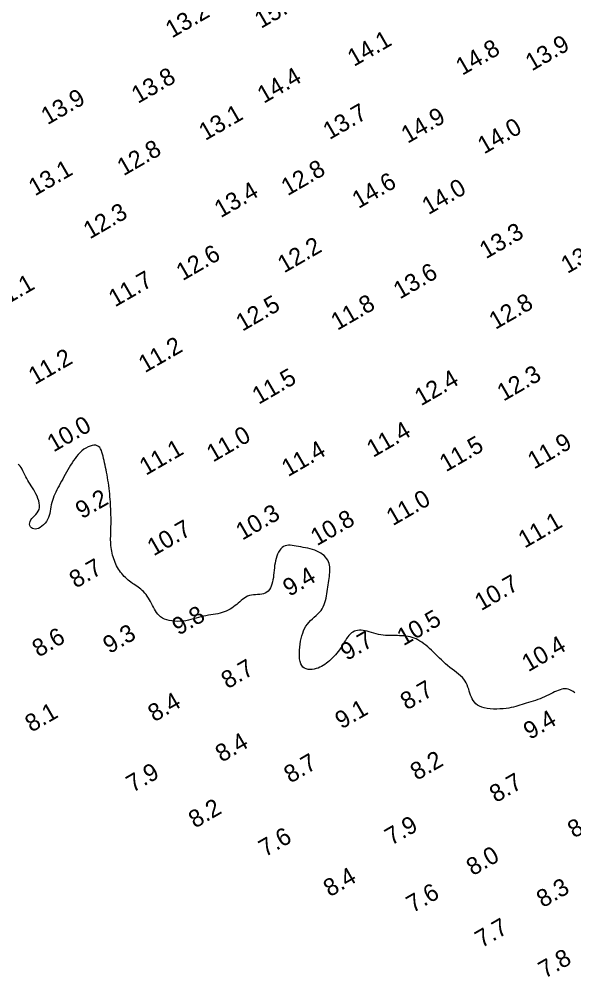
# Model space of a CAD drawing. Extents: x 3024098 to 3056816, y 418252 to 509144.
# Drawn here: x 3038643.1 to 3038802.6, y 418891.6 to 419167.1 of the extents above; entities that cross this region are included whole.
import ezdxf

# ---------------------------------------------------------------- set-up
doc = ezdxf.new("R2010")
doc.units = 0
doc.layers.add('V-CHAN-CONT-EL10', color=7, linetype='Continuous')
doc.layers.add('V-TOPO-SOUN-0911', color=7, linetype='Continuous')

msp = doc.modelspace()

# ---------------------------------------------------------------- linework, layer by layer
at = {"layer": 'V-CHAN-CONT-EL10'}
msp.add_lwpolyline([(3038802.91, 418973.34), (3038802.41, 418973.7), (3038801.92, 418973.99), (3038801.45, 418974.21), (3038800.98, 418974.36), (3038800.53, 418974.44), (3038800.07, 418974.46), (3038799.61, 418974.42), (3038799.15, 418974.33), (3038798.67, 418974.2), (3038798.18, 418974.02), (3038797.66, 418973.81), (3038797.13, 418973.57), (3038796.58, 418973.3), (3038796.02, 418973.02), (3038795.43, 418972.73), (3038794.83, 418972.43), (3038794.21, 418972.15), (3038793.57, 418971.87), (3038792.92, 418971.62), (3038792.27, 418971.38), (3038791.6, 418971.15), (3038790.93, 418970.94), (3038790.27, 418970.73), (3038789.62, 418970.54), (3038788.98, 418970.34), (3038788.36, 418970.15), (3038787.75, 418969.96), (3038787.16, 418969.77), (3038786.57, 418969.58), (3038785.96, 418969.4), (3038785.33, 418969.23), (3038784.66, 418969.08), (3038783.94, 418968.95), (3038783.16, 418968.83), (3038782.31, 418968.74), (3038781.41, 418968.67), (3038780.48, 418968.64), (3038779.54, 418968.65), (3038778.61, 418968.7), (3038777.73, 418968.8), (3038776.89, 418968.96), (3038776.14, 418969.17), (3038775.49, 418969.44), (3038774.93, 418969.78), (3038774.45, 418970.16), (3038774.05, 418970.59), (3038773.71, 418971.06), (3038773.42, 418971.57), (3038773.17, 418972.1), (3038772.96, 418972.66), (3038772.77, 418973.23), (3038772.58, 418973.81), (3038772.4, 418974.4), (3038772.2, 418974.99), (3038771.98, 418975.57), (3038771.72, 418976.15), (3038771.4, 418976.71), (3038771.03, 418977.24), (3038770.58, 418977.76), (3038770.07, 418978.25), (3038769.51, 418978.73), (3038768.9, 418979.21), (3038768.28, 418979.68), (3038767.63, 418980.16), (3038766.99, 418980.64), (3038766.35, 418981.15), (3038765.73, 418981.67), (3038765.13, 418982.21), (3038764.54, 418982.77), (3038763.97, 418983.33), (3038763.4, 418983.89), (3038762.85, 418984.45), (3038762.29, 418985), (3038761.74, 418985.54), (3038761.18, 418986.05), (3038760.63, 418986.54), (3038760.07, 418987.01), (3038759.51, 418987.44), (3038758.95, 418987.84), (3038758.38, 418988.21), (3038757.82, 418988.54), (3038757.26, 418988.82), (3038756.69, 418989.05), (3038756.13, 418989.25), (3038755.56, 418989.41), (3038754.98, 418989.53), (3038754.39, 418989.62), (3038753.79, 418989.69), (3038753.18, 418989.73), (3038752.55, 418989.75), (3038751.9, 418989.76), (3038751.24, 418989.76), (3038750.57, 418989.76), (3038749.88, 418989.76), (3038749.19, 418989.78), (3038748.5, 418989.82), (3038747.81, 418989.88), (3038747.12, 418989.98), (3038746.43, 418990.12), (3038745.76, 418990.28), (3038745.1, 418990.47), (3038744.45, 418990.66), (3038743.81, 418990.85), (3038743.2, 418991.02), (3038742.6, 418991.16), (3038742.03, 418991.27), (3038741.48, 418991.33), (3038740.96, 418991.33), (3038740.46, 418991.28), (3038739.99, 418991.18), (3038739.54, 418991.03), (3038739.11, 418990.81), (3038738.71, 418990.54), (3038738.33, 418990.21), (3038737.96, 418989.83), (3038737.62, 418989.39), (3038737.29, 418988.91), (3038736.96, 418988.4), (3038736.63, 418987.86), (3038736.31, 418987.32), (3038735.97, 418986.77), (3038735.62, 418986.23), (3038735.25, 418985.71), (3038734.87, 418985.2), (3038734.47, 418984.71), (3038734.06, 418984.24), (3038733.65, 418983.78), (3038733.22, 418983.35), (3038732.79, 418982.93), (3038732.36, 418982.53), (3038731.93, 418982.16), (3038731.49, 418981.8), (3038731.04, 418981.47), (3038730.58, 418981.17), (3038730.1, 418980.89), (3038729.61, 418980.65), (3038729.09, 418980.44), (3038728.55, 418980.27), (3038727.98, 418980.14), (3038727.39, 418980.05), (3038726.81, 418980.03), (3038726.23, 418980.07), (3038725.69, 418980.2), (3038725.19, 418980.41), (3038724.75, 418980.73), (3038724.39, 418981.15), (3038724.1, 418981.69), (3038723.9, 418982.34), (3038723.78, 418983.07), (3038723.71, 418983.86), (3038723.71, 418984.7), (3038723.75, 418985.56), (3038723.83, 418986.44), (3038723.94, 418987.3), (3038724.07, 418988.14), (3038724.23, 418988.95), (3038724.43, 418989.72), (3038724.66, 418990.46), (3038724.92, 418991.17), (3038725.23, 418991.83), (3038725.59, 418992.46), (3038726, 418993.04), (3038726.46, 418993.59), (3038726.95, 418994.1), (3038727.48, 418994.59), (3038728.01, 418995.06), (3038728.53, 418995.52), (3038729.04, 418995.99), (3038729.51, 418996.48), (3038729.93, 418996.98), (3038730.29, 418997.52), (3038730.59, 418998.09), (3038730.84, 418998.68), (3038731.05, 418999.29), (3038731.22, 418999.91), (3038731.37, 419000.55), (3038731.5, 419001.19), (3038731.61, 419001.83), (3038731.72, 419002.48), (3038731.82, 419003.11), (3038731.92, 419003.75), (3038732.02, 419004.38), (3038732.11, 419005), (3038732.19, 419005.61), (3038732.27, 419006.21), (3038732.34, 419006.8), (3038732.4, 419007.37), (3038732.45, 419007.93), (3038732.48, 419008.48), (3038732.49, 419009.02), (3038732.46, 419009.54), (3038732.38, 419010.05), (3038732.26, 419010.54), (3038732.09, 419011.02), (3038731.85, 419011.49), (3038731.55, 419011.94), (3038731.2, 419012.37), (3038730.8, 419012.77), (3038730.35, 419013.15), (3038729.85, 419013.5), (3038729.31, 419013.82), (3038728.73, 419014.1), (3038728.12, 419014.34), (3038727.47, 419014.55), (3038726.81, 419014.73), (3038726.14, 419014.89), (3038725.46, 419015.03), (3038724.78, 419015.15), (3038724.11, 419015.27), (3038723.46, 419015.39), (3038722.83, 419015.51), (3038722.23, 419015.61), (3038721.65, 419015.7), (3038721.1, 419015.76), (3038720.58, 419015.77), (3038720.09, 419015.72), (3038719.62, 419015.6), (3038719.19, 419015.41), (3038718.78, 419015.12), (3038718.4, 419014.75), (3038718.06, 419014.31), (3038717.74, 419013.8), (3038717.46, 419013.24), (3038717.22, 419012.63), (3038717.01, 419011.99), (3038716.84, 419011.33), (3038716.71, 419010.65), (3038716.6, 419009.96), (3038716.52, 419009.26), (3038716.45, 419008.56), (3038716.38, 419007.86), (3038716.31, 419007.18), (3038716.23, 419006.5), (3038716.12, 419005.84), (3038715.98, 419005.2), (3038715.81, 419004.59), (3038715.6, 419004.01), (3038715.36, 419003.48), (3038715.07, 419003.01), (3038714.73, 419002.6), (3038714.34, 419002.25), (3038713.9, 419001.99), (3038713.4, 419001.8), (3038712.87, 419001.68), (3038712.29, 419001.61), (3038711.7, 419001.57), (3038711.1, 419001.54), (3038710.5, 419001.5), (3038709.91, 419001.42), (3038709.35, 419001.3), (3038708.83, 419001.12), (3038708.34, 419000.87), (3038707.88, 419000.58), (3038707.43, 419000.25), (3038706.99, 418999.9), (3038706.56, 418999.52), (3038706.13, 418999.14), (3038705.69, 418998.76), (3038705.23, 418998.39), (3038704.76, 418998.03), (3038704.27, 418997.69), (3038703.76, 418997.38), (3038703.24, 418997.08), (3038702.69, 418996.82), (3038702.12, 418996.58), (3038701.52, 418996.38), (3038700.9, 418996.21), (3038700.26, 418996.07), (3038699.6, 418995.95), (3038698.93, 418995.84), (3038698.24, 418995.73), (3038697.55, 418995.62), (3038696.84, 418995.49), (3038696.14, 418995.35), (3038695.43, 418995.18), (3038694.71, 418994.98), (3038693.99, 418994.78), (3038693.27, 418994.58), (3038692.53, 418994.39), (3038691.78, 418994.21), (3038691.01, 418994.07), (3038690.23, 418993.96), (3038689.43, 418993.89), (3038688.62, 418993.88), (3038687.82, 418993.91), (3038687.03, 418993.99), (3038686.27, 418994.12), (3038685.56, 418994.3), (3038684.9, 418994.54), (3038684.31, 418994.82), (3038683.8, 418995.15), (3038683.35, 418995.54), (3038682.97, 418995.96), (3038682.62, 418996.41), (3038682.32, 418996.9), (3038682.03, 418997.41), (3038681.76, 418997.93), (3038681.48, 418998.46), (3038681.2, 418999), (3038680.91, 418999.54), (3038680.6, 419000.07), (3038680.28, 419000.59), (3038679.95, 419001.09), (3038679.61, 419001.56), (3038679.25, 419002.01), (3038678.89, 419002.42), (3038678.51, 419002.79), (3038678.13, 419003.12), (3038677.73, 419003.43), (3038677.33, 419003.72), (3038676.93, 419003.99), (3038676.52, 419004.26), (3038676.1, 419004.53), (3038675.69, 419004.81), (3038675.28, 419005.11), (3038674.88, 419005.42), (3038674.47, 419005.75), (3038674.08, 419006.09), (3038673.69, 419006.45), (3038673.32, 419006.82), (3038672.96, 419007.21), (3038672.62, 419007.62), (3038672.29, 419008.03), (3038671.98, 419008.47), (3038671.69, 419008.91), (3038671.41, 419009.37), (3038671.15, 419009.85), (3038670.91, 419010.33), (3038670.69, 419010.83), (3038670.49, 419011.34), (3038670.3, 419011.86), (3038670.13, 419012.4), (3038669.98, 419012.94), (3038669.85, 419013.48), (3038669.73, 419014.03), (3038669.64, 419014.58), (3038669.56, 419015.12), (3038669.5, 419015.67), (3038669.46, 419016.2), (3038669.44, 419016.72), (3038669.43, 419017.24), (3038669.43, 419017.76), (3038669.44, 419018.26), (3038669.45, 419018.77), (3038669.47, 419019.27), (3038669.48, 419019.76), (3038669.5, 419020.25), (3038669.51, 419020.74), (3038669.52, 419021.24), (3038669.53, 419021.74), (3038669.53, 419022.24), (3038669.53, 419022.76), (3038669.53, 419023.29), (3038669.53, 419023.84), (3038669.52, 419024.4), (3038669.5, 419024.99), (3038669.48, 419025.6), (3038669.46, 419026.23), (3038669.43, 419026.88), (3038669.39, 419027.55), (3038669.34, 419028.26), (3038669.29, 419028.99), (3038669.23, 419029.74), (3038669.15, 419030.52), (3038669.07, 419031.31), (3038668.98, 419032.11), (3038668.88, 419032.91), (3038668.78, 419033.71), (3038668.66, 419034.5), (3038668.54, 419035.27), (3038668.41, 419036.02), (3038668.27, 419036.75), (3038668.12, 419037.46), (3038667.98, 419038.14), (3038667.83, 419038.82), (3038667.68, 419039.47), (3038667.53, 419040.11), (3038667.39, 419040.74), (3038667.24, 419041.36), (3038667.1, 419041.96), (3038666.94, 419042.52), (3038666.75, 419043.03), (3038666.53, 419043.49), (3038666.27, 419043.88), (3038665.96, 419044.19), (3038665.58, 419044.4), (3038665.14, 419044.51), (3038664.64, 419044.53), (3038664.1, 419044.45), (3038663.52, 419044.29), (3038662.93, 419044.05), (3038662.33, 419043.73), (3038661.74, 419043.36), (3038661.17, 419042.92), (3038660.63, 419042.43), (3038660.12, 419041.9), (3038659.64, 419041.33), (3038659.18, 419040.73), (3038658.75, 419040.1), (3038658.33, 419039.45), (3038657.92, 419038.79), (3038657.52, 419038.12), (3038657.13, 419037.46), (3038656.75, 419036.79), (3038656.37, 419036.12), (3038656, 419035.46), (3038655.64, 419034.81), (3038655.28, 419034.16), (3038654.93, 419033.52), (3038654.59, 419032.89), (3038654.26, 419032.27), (3038653.94, 419031.66), (3038653.64, 419031.06), (3038653.36, 419030.46), (3038653.1, 419029.86), (3038652.87, 419029.26), (3038652.66, 419028.66), (3038652.5, 419028.05), (3038652.36, 419027.43), (3038652.25, 419026.8), (3038652.15, 419026.17), (3038652.04, 419025.55), (3038651.92, 419024.93), (3038651.76, 419024.33), (3038651.56, 419023.73), (3038651.3, 419023.16), (3038650.97, 419022.62), (3038650.58, 419022.1), (3038650.14, 419021.64), (3038649.67, 419021.23), (3038649.18, 419020.89), (3038648.69, 419020.63), (3038648.21, 419020.47), (3038647.75, 419020.4), (3038647.33, 419020.45), (3038646.96, 419020.59), (3038646.64, 419020.82), (3038646.39, 419021.11), (3038646.21, 419021.46), (3038646.13, 419021.84), (3038646.14, 419022.24), (3038646.25, 419022.64), (3038646.47, 419023.03), (3038646.78, 419023.42), (3038647.15, 419023.81), (3038647.55, 419024.21), (3038647.94, 419024.63), (3038648.31, 419025.08), (3038648.62, 419025.56), (3038648.84, 419026.08), (3038648.95, 419026.65), (3038648.96, 419027.26), (3038648.89, 419027.9), (3038648.73, 419028.56), (3038648.52, 419029.22), (3038648.25, 419029.88), (3038647.95, 419030.53), (3038647.62, 419031.15), (3038647.29, 419031.74), (3038646.94, 419032.31), (3038646.6, 419032.85), (3038646.25, 419033.38), (3038645.92, 419033.9), (3038645.59, 419034.42), (3038645.28, 419034.95), (3038644.99, 419035.49), (3038644.71, 419036.05), (3038644.45, 419036.61), (3038644.2, 419037.16), (3038643.96, 419037.67), (3038643.7, 419038.13), (3038643.44, 419038.51), (3038643.15, 419038.81), (3038642.84, 419038.99)], dxfattribs=at)

# ---------------------------------------------------------------- texts
at = {"layer": 'V-TOPO-SOUN-0911'}
for s, p in [('15.1 ', (3038712.69, 419164.29)), ('13.2 ', (3038687.05, 419161.52)), ('14.1 ', (3038739.4, 419153.33)), ('13.9 ', (3038790.56, 419152.04)), ('14.8 ', (3038770.55, 419150.79)), ('13.8 ', (3038677.27, 419142.69)), ('14.4 ', (3038713.46, 419142.72)), ('13.9 ', (3038651.26, 419136.56)), ('13.1 ', (3038696.65, 419132.04)), ('13.7 ', (3038732.36, 419132.29)), ('14.9 ', (3038754.83, 419131.21)), ('14.0 ', (3038776.83, 419128.15)), ('12.8 ', (3038673.14, 419121.89)), ('13.1 ', (3038647.66, 419116.1)), ('12.8 ', (3038720.32, 419116.15)), ('14.6 ', (3038740.72, 419112.48)), ('13.4 ', (3038701.09, 419109.82)), ('14.0 ', (3038760.82, 419110.7)), ('12.3 ', (3038663.43, 419103.71)), ('13.3 ', (3038777.37, 419098.01)), ('12.2 ', (3038719.3, 419093.94)), ('13.5 ', (3038800.79, 419093.77)), ('12.6 ', (3038690.13, 419091.71)), ('13.6 ', (3038752.6, 419086.43)), ('11.1 ', (3038636.71, 419083.22)), ('11.7 ', (3038670.68, 419084.16)), ('12.5 ', (3038707.32, 419077.17)), ('11.8 ', (3038734.62, 419077.43)), ('12.8 ', (3038780.1, 419077.7)), ('11.2 ', (3038679.28, 419065.23)), ('11.2 ', (3038647.62, 419061.82)), ('11.5 ', (3038711.98, 419056.14)), ('12.4 ', (3038758.7, 419055.72)), ('12.3 ', (3038782.42, 419057.06)), ('10.0 ', (3038653.01, 419042.43)), ('11.4 ', (3038744.92, 419040.89)), ('11.0 ', (3038698.88, 419039.54)), ('11.1 ', (3038679.55, 419035.72)), ('11.4 ', (3038720.45, 419035.34)), ('11.5 ', (3038765.85, 419036.72)), ('11.9 ', (3038791.22, 419037.51)), ('9.2', (3038661.16, 419023.21)), ('11.0 ', (3038750.58, 419021.23)), ('10.3 ', (3038707.29, 419017.07)), ('10.8 ', (3038728.78, 419015.46)), ('11.1 ', (3038788.51, 419014.79)), ('10.7 ', (3038681.8, 419012.54)), ('8.7', (3038659.39, 419003.26)), ('9.4', (3038720.81, 419000.9)), ('10.7 ', (3038775.99, 418996.79)), ('9.8', (3038688.95, 418989.71)), ('10.5 ', (3038753.64, 418986.69)), ('8.6', (3038648.7, 418983.42)), ('9.3', (3038669.07, 418984.43)), ('9.7', (3038737.35, 418982.43)), ('10.4 ', (3038789.54, 418979.21)), ('8.7', (3038703.06, 418974.32)), ('8.7', (3038754.6, 418968.22)), ('8.4', (3038682, 418964.81)), ('8.1', (3038646.65, 418961.84)), ('9.1', (3038735.82, 418962.76)), ('9.4', (3038790, 418959.72)), ('8.4', (3038701.39, 418953.2)), ('8.7', (3038721.11, 418947.19)), ('8.2', (3038757.46, 418947.98)), ('7.9', (3038675.76, 418944.5)), ('8.7', (3038780.23, 418941.58)), ('8.2', (3038693.68, 418934.23)), ('8.9', (3038802.7, 418931.38)), ('7.9', (3038750.14, 418929.28)), ('7.6', (3038713.85, 418925.97)), ('8.0', (3038773.58, 418920.55)), ('8.4', (3038732.46, 418914.48)), ('8.3', (3038793.74, 418911.37)), ('7.6', (3038756.31, 418909.89)), ('7.7', (3038776.09, 418899.82)), ('7.8', (3038794.3, 418891.02))]:
    msp.add_text(s, height=5, rotation=30, dxfattribs=at).set_placement(p)

doc.saveas('drawing.dxf')
